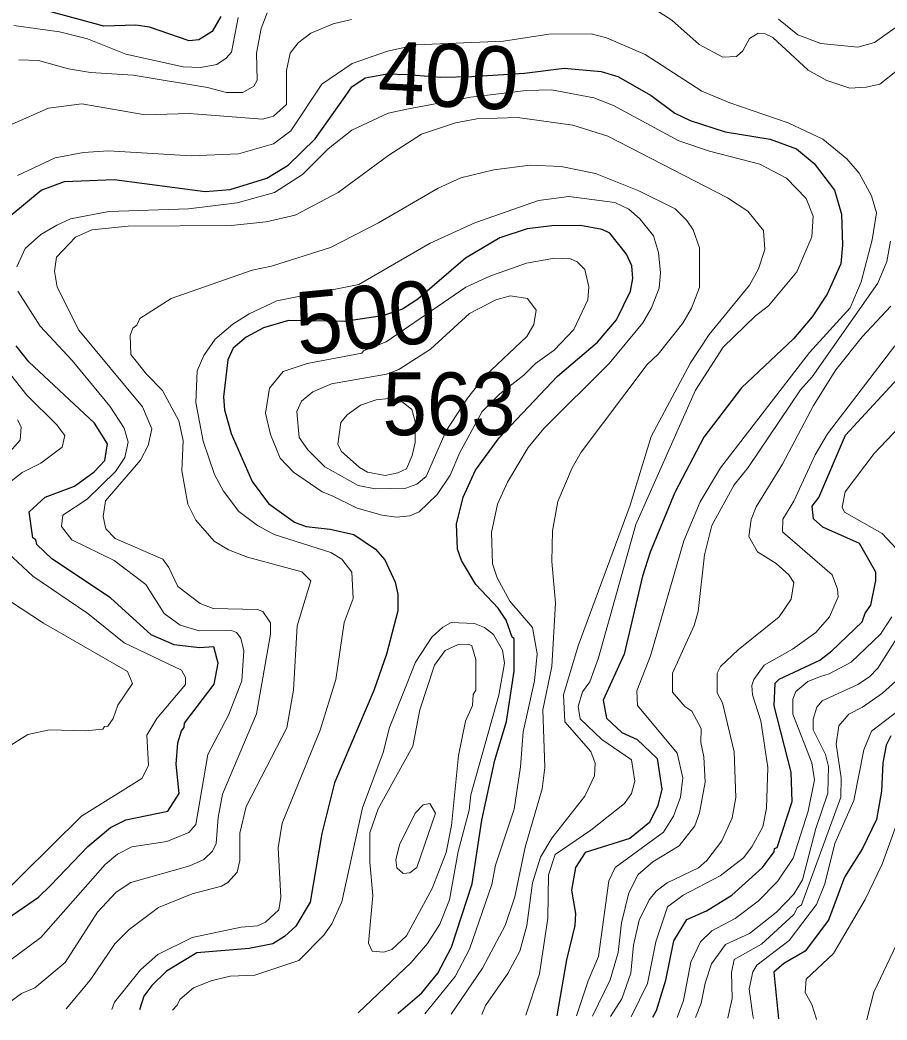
# Model space of a CAD drawing. Extents: x 673.3 to 698.5, y 6984.3 to 7012.3.
# Drawn here: x 673.84 to 674.944, y 6984.597 to 6985.872 of the extents above; entities that cross this region are included whole.
import ezdxf
from ezdxf.enums import TextEntityAlignment as Align

# ---------------------------------------------------------------- set-up
doc = ezdxf.new("R2010")
doc.units = 0
doc.header["$LTSCALE"] = 0.032
doc.layers.add('1', color=7, linetype='Continuous', lineweight=25)
doc.layers.add('2', color=7, linetype='Continuous', lineweight=13)
doc.layers.add('21', color=7, linetype='Continuous')
doc.layers.add('61', color=7, linetype='Continuous')

msp = doc.modelspace()

# ---------------------------------------------------------------- linework, layer by layer
at = {"layer": '1'}
for points in [[(674.0956, 6985.876), (674.0845, 6985.857), (674.0676, 6985.8461), (674.0552, 6985.8452), (674.0047, 6985.8623), (673.9871, 6985.8648), (673.9466, 6985.8639), (673.8554, 6985.8883)], [(673.8265, 6985.6218), (673.8666, 6985.6546), (673.8964, 6985.6656), (673.9597, 6985.6684), (674.0756, 6985.653), (674.1073, 6985.6557), (674.1541, 6985.6699), (674.1811, 6985.6865), (674.2157, 6985.7203), (674.254, 6985.7741), (674.2622, 6985.7862), (674.2793, 6985.798), (674.3076, 6985.8028), (674.3334, 6985.802), (674.3758, 6985.7985), (674.4151, 6985.7995), (674.4825, 6985.8037), (674.5331, 6985.8101), (674.5799, 6985.806), (674.6014, 6985.7994), (674.644, 6985.7753), (674.6738, 6985.753), (674.6935, 6985.7436), (674.7383, 6985.729), (674.7956, 6985.7196), (674.8289, 6985.7076), (674.8513, 6985.6886), (674.8772, 6985.6546), (674.8863, 6985.6241), (674.8878, 6985.5845), (674.8853, 6985.561), (674.8679, 6985.5221), (674.8491, 6985.4935), (674.825, 6985.4655), (674.7589, 6985.4027), (674.711, 6985.3402), (674.6738, 6985.2696), (674.6426, 6985.1936), (674.6326, 6985.1631), (674.6093, 6985.0636), (674.5826, 6985.005), (674.5867, 6984.9818), (674.6063, 6984.9639), (674.6261, 6984.9546), (674.6516, 6984.9305), (674.6573, 6984.8916), (674.6524, 6984.8708), (674.6416, 6984.849), (674.6168, 6984.8286), (674.5598, 6984.811), (674.5476, 6984.7919), (674.5425, 6984.7627), (674.5473, 6984.733)], [(674.3208, 6984.6057), (674.3219, 6984.6067), (674.3516, 6984.6322), (674.3718, 6984.6572), (674.3892, 6984.6901), (674.4156, 6984.7709), (674.428, 6984.8522), (674.4444, 6984.9286), (674.4593, 6984.9779), (674.4692, 6985.0419), (674.4693, 6985.0831), (674.4666, 6985.0851), (674.4589, 6985.1067), (674.4488, 6985.122), (674.4203, 6985.1525), (674.4023, 6985.1827), (674.3971, 6985.1973), (674.3959, 6985.2292), (674.4044, 6985.2634), (674.42, 6985.2981), (674.4502, 6985.3392), (674.5245, 6985.4176), (674.5755, 6985.4612), (674.5997, 6985.4895), (674.6175, 6985.5262), (674.6206, 6985.5422), (674.619, 6985.5585), (674.6125, 6985.5732), (674.5912, 6985.6), (674.5813, 6985.6047), (674.5539, 6985.6099), (674.5171, 6985.6091), (674.486, 6985.6053), (674.451, 6985.5942), (674.4072, 6985.5682), (674.3465, 6985.5158), (674.3269, 6985.5032), (674.3014, 6985.4948), (674.253, 6985.4876), (674.1815, 6985.4885), (674.1497, 6985.4794), (674.1276, 6985.4676), (674.111, 6985.4533), (674.1043, 6985.4386), (674.0987, 6985.3914), (674.1003, 6985.3747), (674.1086, 6985.3448), (674.1352, 6985.2835), (674.1562, 6985.2553), (674.1893, 6985.2318), (674.2044, 6985.2261), (674.2349, 6985.2229), (674.265, 6985.2158), (674.2927, 6985.1974), (674.3046, 6985.1839), (674.3175, 6985.1553), (674.3209, 6985.1399), (674.3209, 6985.1187), (674.3064, 6985.0636), (674.2906, 6985.0171), (674.2405, 6984.8995), (674.2241, 6984.8352), (674.2095, 6984.7477), (674.1912, 6984.717), (674.1766, 6984.7039), (674.1616, 6984.6946), (674.1317, 6984.6887), (674.065, 6984.6831), (674.0261, 6984.6597), (674.0074, 6984.6415), (673.9974, 6984.6278), (673.9919, 6984.6104)], [(673.8225, 6984.7257), (673.863, 6984.7538), (673.8786, 6984.7686), (673.8888, 6984.7792), (673.9262, 6984.8185), (673.9547, 6984.8428), (673.9743, 6984.8525), (674.0278, 6984.8633), (674.0424, 6984.8861), (674.0386, 6984.9235), (674.0408, 6984.9507), (674.0453, 6984.966), (674.0489, 6984.97), (674.0492, 6984.9756), (674.0868, 6985.0252), (674.0921, 6985.0519), (674.0865, 6985.0728), (674.0682, 6985.0716), (674.0362, 6985.0756), (674.0068, 6985.0883), (673.9551, 6985.1352), (673.8802, 6985.185), (673.8612, 6985.2031), (673.8599, 6985.209), (673.8559, 6985.2118), (673.8513, 6985.2449), (673.8715, 6985.2637), (673.9092, 6985.2777), (673.9339, 6985.296), (673.9478, 6985.3102), (673.9511, 6985.3316), (673.9344, 6985.3579), (673.8508, 6985.4358), (673.8347, 6985.4562)], [(674.6459, 6984.6012), (674.6506, 6984.6097), (674.6623, 6984.6483), (674.6727, 6984.6982), (674.6894, 6984.7255), (674.7145, 6984.7365), (674.7464, 6984.7565), (674.7857, 6984.7919), (674.8004, 6984.8116), (674.8009, 6984.8158), (674.8045, 6984.8174), (674.8234, 6984.876), (674.8223, 6984.9133), (674.8007, 6984.9979), (674.8018, 6985.0264), (674.8067, 6985.0317), (674.8589, 6985.0559), (674.8742, 6985.0676), (674.9128, 6985.1049), (674.9164, 6985.1157), (674.9236, 6985.1261), (674.9301, 6985.1575), (674.9301, 6985.1681), (674.9092, 6985.2045), (674.8626, 6985.2252), (674.8506, 6985.2358), (674.8488, 6985.2519), (674.8573, 6985.2631), (674.8915, 6985.3425), (674.9733, 6985.4314)], [(674.9493, 6984.9593), (674.9431, 6984.9474), (674.939, 6984.925), (674.9374, 6984.8888), (674.9308, 6984.8529), (674.9132, 6984.8161), (674.8901, 6984.7796), (674.8698, 6984.7246), (674.8399, 6984.6849), (674.8129, 6984.6693), (674.7999, 6984.6583), (674.8062, 6984.5989)], [(674.5473, 6984.733), (674.5465, 6984.718), (674.5359, 6984.6741), (674.5235, 6984.6029)]]:
    msp.add_lwpolyline(points, dxfattribs=at)
at = {"layer": '2'}
for points in [[(674.9576, 6985.8075), (674.9352, 6985.7899), (674.9177, 6985.7858), (674.8969, 6985.7849), (674.8677, 6985.7943), (674.8439, 6985.8076), (674.7989, 6985.8492), (674.789, 6985.8539), (674.7802, 6985.8548), (674.7692, 6985.8479), (674.7607, 6985.8321), (674.7527, 6985.825), (674.735, 6985.8241), (674.7051, 6985.8404), (674.6701, 6985.8714), (674.6242, 6985.9012)], [(674.2621, 6985.872), (674.2388, 6985.8666), (674.21, 6985.8548), (674.1939, 6985.8426), (674.1839, 6985.8291), (674.1793, 6985.8071), (674.1792, 6985.764), (674.1626, 6985.7489), (674.1486, 6985.745), (674.0551, 6985.7524), (673.9991, 6985.7507), (673.9184, 6985.7646), (673.8758, 6985.7594), (673.8297, 6985.7387)], [(674.1175, 6985.8748), (674.1091, 6985.8306), (674.1024, 6985.8228), (674.0905, 6985.8148), (674.0695, 6985.811), (674.0476, 6985.8118), (673.9746, 6985.8279), (673.9255, 6985.8474), (673.8899, 6985.8564), (673.8317, 6985.8647)], [(673.8382, 6985.8207), (673.8633, 6985.8199), (673.9015, 6985.8092), (673.9294, 6985.8045), (673.9838, 6985.8011), (674.0783, 6985.7857), (674.1025, 6985.7792), (674.1236, 6985.7793), (674.1375, 6985.7873), (674.1417, 6985.795), (674.141, 6985.8293), (674.1468, 6985.8608), (674.1547, 6985.8808)], [(674.8059, 6985.8724), (674.8306, 6985.8526), (674.8601, 6985.8418), (674.9073, 6985.8371), (674.9285, 6985.8429), (674.9547, 6985.8616)], [(673.8365, 6985.6733), (673.8844, 6985.6961), (673.9206, 6985.7027), (673.9525, 6985.705), (674.0576, 6985.6986), (674.1179, 6985.7011), (674.1624, 6985.7138), (674.1848, 6985.7302), (674.2241, 6985.7898), (674.2629, 6985.8161), (674.308, 6985.8317), (674.3448, 6985.8401), (674.4555, 6985.8444), (674.5134, 6985.8534), (674.5673, 6985.8541), (674.5871, 6985.849), (674.636, 6985.8277), (674.7084, 6985.781), (674.744, 6985.7659), (674.8183, 6985.7407), (674.8627, 6985.7199), (674.8932, 6985.6946), (674.9089, 6985.6765), (674.9247, 6985.6475), (674.931, 6985.6257), (674.9253, 6985.5914), (674.9115, 6985.5379), (674.8975, 6985.5048), (674.8457, 6985.448), (674.7321, 6985.3009), (674.7063, 6985.2575), (674.6853, 6985.2078), (674.6431, 6985.0616), (674.6257, 6985.0168), (674.6264, 6984.9982), (674.6771, 6984.9373), (674.6841, 6984.906), (674.681, 6984.8812), (674.6722, 6984.8571), (674.6595, 6984.8367), (674.5981, 6984.7916), (674.5898, 6984.7748), (674.5769, 6984.6783), (674.5634, 6984.6474), (674.5488, 6984.6025)], [(674.4842, 6984.6035), (674.5017, 6984.6562), (674.5123, 6984.7272), (674.5132, 6984.7822), (674.5214, 6984.8084), (674.5669, 6984.8394), (674.6098, 6984.8734), (674.6187, 6984.8862), (674.6229, 6984.9019), (674.6189, 6984.929), (674.581, 6984.9549), (674.5535, 6984.9812), (674.5507, 6984.9969), (674.5562, 6985.0157), (674.5656, 6985.0282), (674.5765, 6985.0589), (674.6243, 6985.2289), (674.7002, 6985.3999), (674.7355, 6985.4546), (674.7768, 6985.4947), (674.7935, 6985.5074), (674.8296, 6985.5508), (674.8487, 6985.5952), (674.8503, 6985.6217), (674.8413, 6985.644), (674.8161, 6985.67), (674.7824, 6985.688), (674.7181, 6985.7043), (674.679, 6985.7175), (674.5956, 6985.7625), (674.5707, 6985.7724), (674.5167, 6985.7824), (674.4847, 6985.7817), (674.4142, 6985.7734), (674.3344, 6985.7583), (674.3089, 6985.7529), (674.2625, 6985.731), (674.2322, 6985.7076), (674.1994, 6985.6747), (674.164, 6985.6519), (674.1163, 6985.6384), (674.0541, 6985.631), (673.9529, 6985.6275), (673.9041, 6985.618), (673.8865, 6985.6102), (673.8661, 6985.5984), (673.8462, 6985.5806), (673.8356, 6985.5569)], [(673.8166, 6984.6128), (673.8416, 6984.6311), (673.8586, 6984.6384), (673.8973, 6984.6708), (673.9383, 6984.7346), (673.962, 6984.7604), (673.9808, 6984.7726), (674.0561, 6984.794), (674.0737, 6984.8021), (674.085, 6984.8125), (674.0897, 6984.8222), (674.092, 6984.8555), (674.0977, 6984.8852), (674.1411, 6984.9874), (674.1588, 6985.0888), (674.1587, 6985.1034), (674.1488, 6985.1179), (674.1421, 6985.1204), (674.0859, 6985.1218), (674.0691, 6985.1282), (674.0406, 6985.1498), (674.0294, 6985.1741), (674.0214, 6985.1844), (673.9608, 6985.2108), (673.9488, 6985.2233), (673.9456, 6985.2389), (673.9485, 6985.2591), (673.9931, 6985.3107), (674.0029, 6985.3292), (674.0074, 6985.3508), (673.9956, 6985.3788), (673.9144, 6985.4765), (673.8868, 6985.5311), (673.8836, 6985.5516), (673.8863, 6985.5692), (673.9101, 6985.5947), (673.9311, 6985.604), (673.9775, 6985.6087), (674.1086, 6985.6098), (674.1532, 6985.6143), (674.1902, 6985.6227), (674.2449, 6985.6517), (674.3095, 6985.6993), (674.3511, 6985.7262), (674.3944, 6985.7405), (674.4216, 6985.7458), (674.4736, 6985.7475), (674.5438, 6985.7377), (674.5888, 6985.7236), (674.7412, 6985.6448), (674.767, 6985.6279), (674.7869, 6985.6034), (674.7885, 6985.5792), (674.7806, 6985.5543), (674.7689, 6985.5335), (674.7177, 6985.4708), (674.694, 6985.4347), (674.6437, 6985.3408), (674.6171, 6985.2533), (674.551, 6985.0741), (674.5319, 6985.0119), (674.534, 6984.9775), (674.5668, 6984.9395), (674.5725, 6984.9246), (674.5717, 6984.9087), (674.5594, 6984.8828), (674.5174, 6984.8291), (674.5028, 6984.805), (674.4928, 6984.7721), (674.4854, 6984.718), (674.4763, 6984.6849), (674.4612, 6984.6568), (674.4327, 6984.6157), (674.4281, 6984.6042)], [(673.8985, 6984.6117), (673.9292, 6984.6482), (673.9604, 6984.6944), (673.9787, 6984.7129), (674.0162, 6984.7407), (674.059, 6984.758), (674.0965, 6984.7679), (674.1045, 6984.7728), (674.1165, 6984.7856), (674.1198, 6984.8008), (674.1198, 6984.8353), (674.1279, 6984.8693), (674.1794, 6984.9695), (674.1882, 6985.0175), (674.1928, 6985.0998), (674.2101, 6985.1569), (674.1986, 6985.1685), (674.1294, 6985.187), (674.1053, 6985.1965), (674.0868, 6985.2076), (674.0636, 6985.2343), (674.0534, 6985.2546), (674.0457, 6985.297), (674.0473, 6985.3359), (674.0418, 6985.3609), (674.0213, 6985.3994), (674.0009, 6985.4201), (673.9809, 6985.4455), (673.9798, 6985.4694), (673.9832, 6985.4789), (673.9885, 6985.4828), (673.9924, 6985.4914), (674.0321, 6985.5166), (674.1353, 6985.5527), (674.16, 6985.5577), (674.2354, 6985.5817), (674.2963, 6985.6129), (674.3723, 6985.6574), (674.4014, 6985.6703), (674.4434, 6985.6807), (674.4897, 6985.6864), (674.5292, 6985.6848), (674.5728, 6985.6759), (674.6283, 6985.654), (674.6742, 6985.6311), (674.6892, 6985.6161), (674.6972, 6985.6041), (674.7053, 6985.5813), (674.7053, 6985.5309), (674.6954, 6985.5045), (674.6841, 6985.4852), (674.6528, 6985.4457), (674.6388, 6985.4324), (674.5548, 6985.321), (674.5431, 6985.3009), (674.5249, 6985.2581), (674.5181, 6985.2207), (674.5173, 6985.1816), (674.5221, 6985.1285), (674.5173, 6985.0477), (674.5059, 6984.9927), (674.5083, 6984.9191), (674.505, 6984.8921), (674.4831, 6984.8177), (674.47, 6984.7542), (674.4577, 6984.718), (674.4288, 6984.6633), (674.3891, 6984.6048)], [(674.3553, 6984.6053), (674.3942, 6984.653), (674.4125, 6984.6878), (674.4406, 6984.77), (674.4456, 6984.7948), (674.4691, 6984.8661), (674.4773, 6984.92), (674.4806, 6984.9646), (674.4953, 6985.0294), (674.4984, 6985.0639), (674.4926, 6985.0975), (674.4637, 6985.1311), (674.4474, 6985.1606), (674.4415, 6985.1788), (674.4402, 6985.2187), (674.4478, 6985.2546), (674.4607, 6985.2827), (674.4869, 6985.327), (674.507, 6985.3512), (674.5903, 6985.4337), (674.6332, 6985.4855), (674.6444, 6985.505), (674.6541, 6985.5298), (674.6556, 6985.5493), (674.6532, 6985.5751), (674.6466, 6985.5967), (674.6294, 6985.6181), (674.6152, 6985.6305), (674.5975, 6985.6392), (674.5388, 6985.6465), (674.5004, 6985.6416), (674.4193, 6985.6133), (674.3622, 6985.5872), (674.2715, 6985.5346), (674.167, 6985.5136), (674.1314, 6985.4971), (674.1108, 6985.4839), (674.0883, 6985.465), (674.0738, 6985.444), (674.0652, 6985.4246), (674.0636, 6985.3843), (674.073, 6985.3348), (674.0875, 6985.2924), (674.0988, 6985.2712), (674.1186, 6985.2454), (674.1424, 6985.2275), (674.1636, 6985.2162), (674.2357, 6985.193), (674.2495, 6985.1846), (674.2624, 6985.1678), (674.2639, 6985.1344), (674.2525, 6985.1039), (674.242, 6985.0311), (674.2222, 6984.9666), (674.1735, 6984.8481), (674.1687, 6984.8168), (674.1719, 6984.7539), (674.1695, 6984.7379), (674.1523, 6984.7222), (674.142, 6984.7173), (674.1216, 6984.7155), (674.059, 6984.7026), (674.0153, 6984.6809), (673.9932, 6984.6615), (673.96, 6984.6201), (673.9564, 6984.6109)], [(674.5689, 6984.6023), (674.5915, 6984.6486), (674.6018, 6984.6833), (674.6059, 6984.7213), (674.6154, 6984.7593), (674.6273, 6984.783), (674.646, 6984.7989), (674.6796, 6984.8194), (674.6995, 6984.8449), (674.7053, 6984.8612), (674.7127, 6984.9005), (674.7111, 6984.9328), (674.707, 6984.9508), (674.7077, 6984.9689), (674.6956, 6984.9907), (674.6869, 6984.997), (674.671, 6985.0152), (674.6711, 6985.0395), (674.6984, 6985.1002), (674.7035, 6985.1177), (674.7118, 6985.1902), (674.7213, 6985.2276), (674.7494, 6985.2794), (674.7674, 6985.3014), (674.8339, 6985.4003), (674.8488, 6985.4171), (674.9328, 6985.5361), (674.9441, 6985.564), (674.9489, 6985.5897)], [(673.8367, 6985.526), (673.8654, 6985.4814), (673.9059, 6985.4377), (673.9541, 6985.3796), (673.9724, 6985.3516), (673.9772, 6985.3337), (673.9731, 6985.3139), (673.9614, 6985.2961), (673.9253, 6985.2612), (673.8943, 6985.2405), (673.8923, 6985.2261), (673.9057, 6985.2092), (673.9594, 6985.183), (673.9999, 6985.1522), (674.0233, 6985.1152), (674.0438, 6985.1004), (674.0679, 6985.0933), (674.1092, 6985.0935), (674.1155, 6985.091), (674.1208, 6985.0839), (674.1247, 6985.0679), (674.1223, 6985.0295), (674.1054, 6984.9858), (674.0791, 6984.9356), (674.0636, 6984.8466), (674.0545, 6984.8363), (674.0268, 6984.8249), (673.982, 6984.8179), (673.9638, 6984.8088), (673.9481, 6984.7954), (673.8663, 6984.7024), (673.8267, 6984.673)], [(674.9491, 6985.5069), (674.9126, 6985.4677), (674.8789, 6985.4257), (674.8508, 6985.3804), (674.8111, 6985.3058), (674.7774, 6985.2514), (674.7711, 6985.2351), (674.7681, 6985.2136), (674.7792, 6985.1941), (674.8029, 6985.1791), (674.8191, 6985.1645), (674.8258, 6985.155), (674.8224, 6985.1338), (674.8069, 6985.1112), (674.7545, 6985.0692), (674.7323, 6985.048), (674.7277, 6985.0395), (674.728, 6985.0141), (674.7346, 6985.0014), (674.7494, 6984.939), (674.7517, 6984.8807), (674.7469, 6984.8552), (674.734, 6984.8258), (674.7147, 6984.8007), (674.7043, 6984.7914), (674.6641, 6984.7723), (674.6503, 6984.7615), (674.6414, 6984.7503), (674.6286, 6984.7248), (674.6213, 6984.6927), (674.6181, 6984.6572), (674.6064, 6984.6245), (674.5919, 6984.6019)], [(674.6185, 6984.6016), (674.6189, 6984.6024), (674.639, 6984.6439), (674.6499, 6984.6969), (674.6647, 6984.7415), (674.6845, 6984.7565), (674.7317, 6984.7813), (674.7613, 6984.8042), (674.772, 6984.818), (674.7859, 6984.8436), (674.7908, 6984.8673), (674.7924, 6984.919), (674.7835, 6984.9786), (674.7729, 6985.0115), (674.7722, 6985.0234), (674.7746, 6985.0313), (674.7878, 6985.0495), (674.824, 6985.0697), (674.8538, 6985.0912), (674.871, 6985.1111), (674.8819, 6985.1364), (674.8812, 6985.1464), (674.8746, 6985.1645), (674.8113, 6985.2193), (674.8115, 6985.2354), (674.8255, 6985.2583), (674.8529, 6985.3177), (674.8685, 6985.3443), (674.9541, 6985.4564)], [(673.812, 6985.2718), (673.8424, 6985.295), (673.866, 6985.307), (673.8932, 6985.3272), (673.8966, 6985.3422), (673.8862, 6985.3562), (673.8483, 6985.3935), (673.8192, 6985.4301)], [(673.8365, 6985.3623), (673.8412, 6985.353), (673.8397, 6985.3364), (673.7895, 6985.2802)], [(674.9755, 6985.3694), (674.928, 6985.3193), (674.8912, 6985.2705), (674.887, 6985.2509), (674.89, 6985.2445), (674.938, 6985.2174), (674.9561, 6985.1983)], [(673.8043, 6984.7452), (673.9178, 6984.8571), (673.995, 6984.9051), (674.0033, 6984.9216), (674.001, 6984.9602), (674.0138, 6984.9817), (674.0505, 6985.0247), (674.0505, 6985.0337), (674.0452, 6985.0432), (673.9725, 6985.0781), (673.9259, 6985.1154), (673.8559, 6985.1628), (673.8177, 6985.1984)], [(673.8261, 6985.1316), (673.8696, 6985.1029), (673.9765, 6985.0413), (673.9828, 6985.0263), (673.9644, 6984.9985), (673.9582, 6984.9814), (673.9515, 6984.9718)], [(674.9505, 6985.1109), (674.9362, 6985.0889), (674.8985, 6985.0534), (674.8705, 6985.0383), (674.8595, 6985.0349), (674.8434, 6985.0287), (674.8283, 6985.0159), (674.8243, 6985.0063), (674.8243, 6984.9871), (674.8486, 6984.9249), (674.8519, 6984.9035), (674.8439, 6984.8636), (674.8246, 6984.8037), (674.8048, 6984.7737), (674.78, 6984.7488), (674.7507, 6984.7269), (674.7211, 6984.7111), (674.7065, 6984.697), (674.6943, 6984.6709), (674.685, 6984.6222), (674.677, 6984.6007)], [(674.0339, 6984.6098), (674.0399, 6984.6161), (674.0434, 6984.6237), (674.0608, 6984.6385), (674.083, 6984.6474), (674.1072, 6984.6531), (674.1388, 6984.6546), (674.1947, 6984.6733), (674.2269, 6984.7055), (674.237, 6984.7198), (674.2497, 6984.7478), (674.2761, 6984.8679), (674.3024, 6984.9383), (674.3103, 6984.9703), (674.3436, 6985.0534), (674.3643, 6985.0852), (674.3784, 6985.0979), (674.389, 6985.1039), (674.4187, 6985.1024), (674.4315, 6985.0976), (674.4431, 6985.0885), (674.4545, 6985.0688), (674.457, 6985.052), (674.4496, 6985.0112), (674.4139, 6984.8845), (674.4121, 6984.8646), (674.398, 6984.8121), (674.3869, 6984.7506), (674.3746, 6984.7195), (674.3588, 6984.6948), (674.3378, 6984.6706), (674.2706, 6984.6065)], [(674.7002, 6984.6004), (674.7074, 6984.6188), (674.7126, 6984.6445), (674.7208, 6984.669), (674.7387, 6984.6934), (674.7691, 6984.7076), (674.8037, 6984.735), (674.8254, 6984.7576), (674.8368, 6984.7761), (674.8535, 6984.8415), (674.8688, 6984.8865), (674.8698, 6984.9203), (674.8659, 6984.9358), (674.8504, 6984.967), (674.8504, 6984.9809), (674.8549, 6984.9961), (674.8618, 6985.004), (674.9071, 6985.0249), (674.9218, 6985.0347), (674.9325, 6985.0459), (674.9591, 6985.0873)], [(674.985, 6985.0556), (674.9384, 6985.0138), (674.9129, 6984.9959), (674.8955, 6984.9872), (674.883, 6984.9722), (674.8797, 6984.9487), (674.8861, 6984.906), (674.8854, 6984.8812), (674.8355, 6984.7442), (674.8301, 6984.7408), (674.8258, 6984.732), (674.7843, 6984.6942), (674.7494, 6984.6746), (674.7461, 6984.6581), (674.747, 6984.625), (674.7413, 6984.6), (674.7413, 6984.5998)], [(674.774, 6984.5994), (674.7735, 6984.6027), (674.7688, 6984.637), (674.7735, 6984.6588), (674.7785, 6984.6674), (674.8196, 6984.6988), (674.8546, 6984.7447), (674.8651, 6984.7708), (674.8779, 6984.8221), (674.9019, 6984.8769), (674.9147, 6984.9415), (674.9246, 6984.9656), (674.9676, 6984.9982)], [(673.9515, 6984.9718), (673.9474, 6984.9713), (673.9452, 6984.968), (673.9229, 6984.9657), (673.8773, 6984.9672), (673.8495, 6984.9612), (673.8213, 6984.9432), (673.7745, 6984.8918), (673.7507, 6984.8767), (673.6899, 6984.8528), (673.6689, 6984.8422), (673.6251, 6984.8088), (673.5108, 6984.6987), (673.4973, 6984.6896), (673.4797, 6984.6939), (673.4725, 6984.7008), (673.454, 6984.732), (673.4407, 6984.7675), (673.4229, 6984.7944), (673.4059, 6984.8123), (673.3489, 6984.8563), (673.332, 6984.8631), (673.3023, 6984.8679), (673.2674, 6984.8648)], [(674.9585, 6984.8526), (674.9381, 6984.796), (674.9164, 6984.7509), (674.8763, 6984.6823), (674.8413, 6984.6493), (674.84, 6984.6323), (674.8486, 6984.6171), (674.8545, 6984.5984), (674.8545, 6984.5982)], [(674.9184, 6984.5974), (674.9185, 6984.5979), (674.9274, 6984.6328), (674.965, 6984.7113)]]:
    msp.add_lwpolyline(points, dxfattribs=at)
for points in [[(674.5593, 6985.5537), (674.5496, 6985.5636), (674.541, 6985.5674), (674.5208, 6985.5682), (674.4849, 6985.5617), (674.4383, 6985.5453), (674.4076, 6985.531), (674.3061, 6985.4615), (674.2774, 6985.4499), (674.275, 6985.447), (674.2053, 6985.4338), (674.1748, 6985.4235), (674.1574, 6985.4024), (674.1524, 6985.3704), (674.1588, 6985.3435), (674.171, 6985.3132), (674.1881, 6985.2956), (674.2247, 6985.2705), (674.2363, 6985.2655), (674.2692, 6985.2497), (674.3009, 6985.2405), (674.3192, 6985.2379), (674.3365, 6985.2399), (674.3483, 6985.2447), (674.3711, 6985.2669), (674.3875, 6985.2917), (674.3998, 6985.3205), (674.4286, 6985.3728), (674.4509, 6985.3953), (674.4814, 6985.4191), (674.4963, 6985.434), (674.52, 6985.4509), (674.5451, 6985.4773), (674.5629, 6985.5151), (674.5644, 6985.5314)], [(674.4974, 6985.5017), (674.4861, 6985.5169), (674.4646, 6985.5202), (674.4457, 6985.5149), (674.4125, 6985.4976), (674.3626, 6985.452), (674.3221, 6985.4262), (674.3066, 6985.4201), (674.2364, 6985.4078), (674.2127, 6985.3977), (674.1981, 6985.3859), (674.1923, 6985.3728), (674.1952, 6985.3395), (674.2063, 6985.3237), (674.228, 6985.3021), (674.2704, 6985.2786), (674.2923, 6985.2742), (674.3312, 6985.2749), (674.3453, 6985.2801), (674.357, 6985.2897), (674.3828, 6985.3481), (674.4099, 6985.3899), (674.4323, 6985.4182), (674.4855, 6985.4681), (674.4943, 6985.4834)], [(674.343, 6985.36), (674.3389, 6985.3751), (674.3277, 6985.384), (674.3101, 6985.3891), (674.2936, 6985.3875), (674.2735, 6985.3808), (674.2563, 6985.3683), (674.2485, 6985.3589), (674.2446, 6985.3311), (674.2487, 6985.3223), (674.2721, 6985.3015), (674.2824, 6985.2954), (674.3048, 6985.2911), (674.3211, 6985.2944), (674.3319, 6985.2997), (674.3393, 6985.3165), (674.3429, 6985.3331)], [(674.2884, 6984.6849), (674.2836, 6984.6953), (674.2892, 6984.7562), (674.2852, 6984.7987), (674.2853, 6984.8359), (674.2959, 6984.8666), (674.3401, 6984.9465), (674.3492, 6984.9925), (674.3676, 6985.0494), (674.3813, 6985.0682), (674.3971, 6985.0754), (674.411, 6985.0762), (674.4155, 6985.0742), (674.4203, 6985.0568), (674.4203, 6985.0178), (674.4171, 6985.012), (674.4162, 6984.9982), (674.4074, 6984.978), (674.3983, 6984.9345), (674.3893, 6984.8451), (674.3828, 6984.811), (674.3647, 6984.7648), (674.332, 6984.7046), (674.3132, 6984.6872), (674.3033, 6984.6839)], [(674.3433, 6984.8608), (674.3532, 6984.8716), (674.3619, 6984.8732), (674.3689, 6984.8609), (674.3451, 6984.7918), (674.3363, 6984.7851), (674.3277, 6984.7841), (674.3196, 6984.7913), (674.3186, 6984.8015), (674.3232, 6984.8204)]]:
    msp.add_lwpolyline(points, close=True, dxfattribs=at)

# ---------------------------------------------------------------- texts
at = {"layer": '21', "width": 0.95}
msp.add_text('563', height=0.08, dxfattribs=at).set_placement((674.3015, 6985.3425))
at = {"layer": '61'}
for s, rotation, p in [('400', 357.274, (674.3836, 6985.7609)), ('500', 5.44, (674.2834, 6985.4529))]:
    msp.add_text(s, height=0.08, rotation=rotation, dxfattribs=at).set_placement(p, align=Align.CENTER)

doc.saveas('drawing.dxf')
